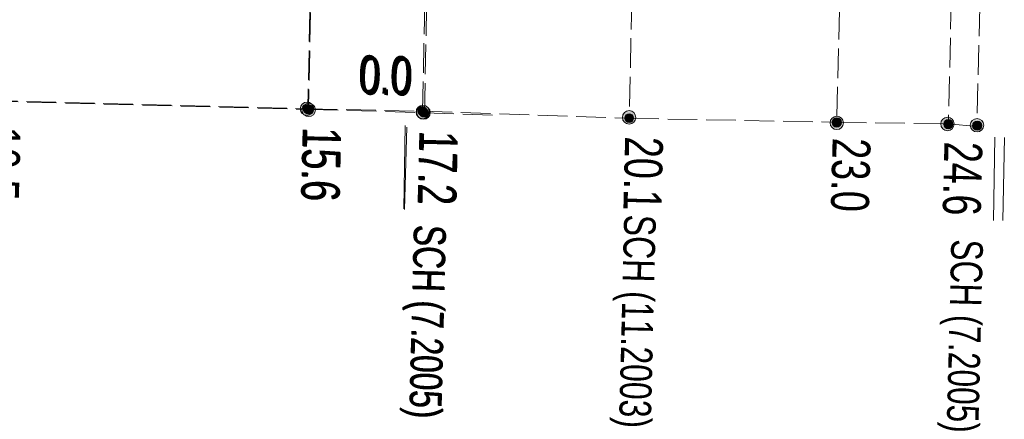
# Model space of a CAD drawing. Header units: metres. Extents: x -740 to 758, y -633 to 854.
# Tile 797 of 1056: x -83.55 to -69.71, y 308.6 to 314.22. Entities that reach past the tile are written whole.
import ezdxf

# ---------------------------------------------------------------- set-up
doc = ezdxf.new("R2010")
doc.units = ezdxf.units.M
doc.header["$MEASUREMENT"] = 0
doc.linetypes.add('416_125', pattern=[0.5408, 0.416, -0.1248])
doc.layers.add('Strom.LOVION', color=7, linetype='Continuous')
doc.layers.add('StromBemass.LOVION', color=7, linetype='Continuous')
doc.styles.add('ERSTELLTER_STIL_1', font='arial.ttf')

msp = doc.modelspace()

# ---------------------------------------------------------------- hatches: boundary and pattern name
at = {"layer": 'StromBemass.LOVION', "linetype": 'Continuous', "lineweight": 13}
for points in [[(-79.436, 312.904), (-79.429, 312.914), (-79.423, 312.924), (-79.419, 312.935), (-79.416, 312.947), (-79.414, 312.958), (-79.414, 312.97), (-79.416, 312.982), (-79.419, 312.994), (-79.423, 313.005), (-79.429, 313.015), (-79.436, 313.024), (-79.444, 313.033), (-79.453, 313.041), (-79.463, 313.047), (-79.474, 313.052), (-79.485, 313.056), (-79.497, 313.058), (-79.509, 313.059), (-79.521, 313.058), (-79.532, 313.055), (-79.544, 313.052), (-79.554, 313.047), (-79.564, 313.04), (-79.573, 313.033), (-79.582, 313.024), (-79.588, 313.014), (-79.594, 313.004), (-79.599, 312.993), (-79.601, 312.981), (-79.603, 312.97), (-79.603, 312.958), (-79.601, 312.946), (-79.598, 312.935), (-79.594, 312.924), (-79.588, 312.913), (-79.581, 312.904), (-79.573, 312.895), (-79.564, 312.887), (-79.554, 312.881), (-79.543, 312.876), (-79.532, 312.872), (-79.52, 312.87), (-79.508, 312.87), (-79.496, 312.87), (-79.485, 312.873), (-79.473, 312.876), (-79.463, 312.881), (-79.453, 312.888), (-79.444, 312.895)], [(-79.413, 312.888), (-79.406, 312.898), (-79.401, 312.908), (-79.396, 312.919), (-79.393, 312.931), (-79.392, 312.942), (-79.392, 312.954), (-79.394, 312.966), (-79.397, 312.978), (-79.401, 312.989), (-79.407, 312.999), (-79.414, 313.009), (-79.422, 313.017), (-79.431, 313.025), (-79.441, 313.031), (-79.452, 313.036), (-79.463, 313.04), (-79.475, 313.042), (-79.487, 313.043), (-79.499, 313.042), (-79.51, 313.04), (-79.521, 313.036), (-79.532, 313.031), (-79.542, 313.024), (-79.551, 313.017), (-79.559, 313.008), (-79.566, 312.998), (-79.572, 312.988), (-79.576, 312.977), (-79.579, 312.965), (-79.581, 312.954), (-79.581, 312.942), (-79.579, 312.93), (-79.576, 312.919), (-79.572, 312.908), (-79.566, 312.897), (-79.559, 312.888), (-79.551, 312.879), (-79.542, 312.871), (-79.532, 312.865), (-79.521, 312.86), (-79.51, 312.856), (-79.498, 312.854), (-79.486, 312.853), (-79.474, 312.854), (-79.463, 312.857), (-79.451, 312.86), (-79.441, 312.865), (-79.431, 312.872), (-79.421, 312.879)], [(-79.45, 312.923), (-79.445, 312.93), (-79.442, 312.937), (-79.439, 312.944), (-79.437, 312.952), (-79.436, 312.96), (-79.436, 312.968), (-79.437, 312.975), (-79.439, 312.983), (-79.442, 312.991), (-79.446, 312.997), (-79.45, 313.004), (-79.456, 313.01), (-79.462, 313.015), (-79.469, 313.019), (-79.476, 313.022), (-79.483, 313.025), (-79.491, 313.026), (-79.499, 313.027), (-79.507, 313.026), (-79.515, 313.025), (-79.523, 313.022), (-79.53, 313.019), (-79.536, 313.015), (-79.543, 313.009), (-79.548, 313.004), (-79.553, 312.997), (-79.556, 312.99), (-79.559, 312.983), (-79.561, 312.975), (-79.562, 312.967), (-79.562, 312.959), (-79.561, 312.951), (-79.559, 312.944), (-79.556, 312.936), (-79.552, 312.929), (-79.548, 312.923), (-79.542, 312.917), (-79.536, 312.912), (-79.529, 312.908), (-79.522, 312.904), (-79.515, 312.902), (-79.507, 312.9), (-79.499, 312.9), (-79.491, 312.9), (-79.483, 312.902), (-79.476, 312.904), (-79.468, 312.908), (-79.462, 312.912), (-79.456, 312.917)], [(-79.45, 312.923), (-79.445, 312.93), (-79.442, 312.937), (-79.439, 312.944), (-79.437, 312.952), (-79.436, 312.96), (-79.436, 312.968), (-79.437, 312.975), (-79.439, 312.983), (-79.442, 312.991), (-79.446, 312.997), (-79.45, 313.004), (-79.456, 313.01), (-79.462, 313.015), (-79.469, 313.019), (-79.476, 313.022), (-79.483, 313.025), (-79.491, 313.026), (-79.499, 313.027), (-79.507, 313.026), (-79.515, 313.025), (-79.523, 313.022), (-79.53, 313.019), (-79.536, 313.015), (-79.543, 313.009), (-79.548, 313.004), (-79.553, 312.997), (-79.556, 312.99), (-79.559, 312.983), (-79.561, 312.975), (-79.562, 312.967), (-79.562, 312.959), (-79.561, 312.951), (-79.559, 312.944), (-79.556, 312.936), (-79.552, 312.929), (-79.548, 312.923), (-79.542, 312.917), (-79.536, 312.912), (-79.529, 312.908), (-79.522, 312.904), (-79.515, 312.902), (-79.507, 312.9), (-79.499, 312.9), (-79.491, 312.9), (-79.483, 312.902), (-79.476, 312.904), (-79.468, 312.908), (-79.462, 312.912), (-79.456, 312.917)], [(-79.438, 312.913), (-79.433, 312.92), (-79.429, 312.927), (-79.426, 312.934), (-79.424, 312.942), (-79.423, 312.95), (-79.423, 312.958), (-79.424, 312.966), (-79.426, 312.974), (-79.429, 312.981), (-79.433, 312.988), (-79.438, 312.995), (-79.444, 313), (-79.45, 313.006), (-79.457, 313.01), (-79.464, 313.013), (-79.472, 313.016), (-79.479, 313.017), (-79.487, 313.018), (-79.495, 313.017), (-79.503, 313.016), (-79.511, 313.013), (-79.518, 313.01), (-79.525, 313.005), (-79.531, 313), (-79.537, 312.994), (-79.541, 312.988), (-79.545, 312.981), (-79.548, 312.973), (-79.55, 312.965), (-79.551, 312.957), (-79.551, 312.949), (-79.55, 312.941), (-79.548, 312.934), (-79.545, 312.926), (-79.541, 312.919), (-79.536, 312.913), (-79.531, 312.907), (-79.525, 312.902), (-79.518, 312.897), (-79.511, 312.894), (-79.503, 312.892), (-79.495, 312.89), (-79.487, 312.89), (-79.479, 312.89), (-79.471, 312.892), (-79.463, 312.894), (-79.456, 312.898), (-79.449, 312.902), (-79.443, 312.907)], [(-79.438, 312.913), (-79.433, 312.92), (-79.429, 312.927), (-79.426, 312.934), (-79.424, 312.942), (-79.423, 312.95), (-79.423, 312.958), (-79.424, 312.966), (-79.426, 312.974), (-79.429, 312.981), (-79.433, 312.988), (-79.438, 312.995), (-79.444, 313), (-79.45, 313.006), (-79.457, 313.01), (-79.464, 313.013), (-79.472, 313.016), (-79.479, 313.017), (-79.487, 313.018), (-79.495, 313.017), (-79.503, 313.016), (-79.511, 313.013), (-79.518, 313.01), (-79.525, 313.005), (-79.531, 313), (-79.537, 312.994), (-79.541, 312.988), (-79.545, 312.981), (-79.548, 312.973), (-79.55, 312.965), (-79.551, 312.957), (-79.551, 312.949), (-79.55, 312.941), (-79.548, 312.934), (-79.545, 312.926), (-79.541, 312.919), (-79.536, 312.913), (-79.531, 312.907), (-79.525, 312.902), (-79.518, 312.897), (-79.511, 312.894), (-79.503, 312.892), (-79.495, 312.89), (-79.487, 312.89), (-79.479, 312.89), (-79.471, 312.892), (-79.463, 312.894), (-79.456, 312.898), (-79.449, 312.902), (-79.443, 312.907)], [(-77.81, 312.858), (-77.803, 312.868), (-77.797, 312.878), (-77.793, 312.889), (-77.79, 312.901), (-77.788, 312.912), (-77.788, 312.924), (-77.79, 312.936), (-77.793, 312.947), (-77.797, 312.958), (-77.803, 312.968), (-77.81, 312.978), (-77.818, 312.987), (-77.827, 312.994), (-77.837, 313), (-77.848, 313.005), (-77.859, 313.009), (-77.871, 313.011), (-77.882, 313.012), (-77.894, 313.011), (-77.906, 313.009), (-77.917, 313.005), (-77.928, 313), (-77.938, 312.994), (-77.947, 312.986), (-77.955, 312.978), (-77.962, 312.968), (-77.967, 312.958), (-77.972, 312.947), (-77.974, 312.935), (-77.976, 312.923), (-77.976, 312.912), (-77.974, 312.9), (-77.971, 312.889), (-77.967, 312.878), (-77.961, 312.867), (-77.954, 312.858), (-77.946, 312.849), (-77.937, 312.842), (-77.927, 312.835), (-77.916, 312.83), (-77.905, 312.827), (-77.894, 312.825), (-77.882, 312.824), (-77.87, 312.825), (-77.858, 312.827), (-77.847, 312.831), (-77.837, 312.836), (-77.827, 312.842), (-77.818, 312.85)], [(-77.797, 312.851), (-77.79, 312.86), (-77.785, 312.871), (-77.78, 312.882), (-77.777, 312.894), (-77.776, 312.905), (-77.776, 312.917), (-77.777, 312.929), (-77.78, 312.941), (-77.785, 312.952), (-77.791, 312.962), (-77.798, 312.972), (-77.806, 312.981), (-77.815, 312.988), (-77.825, 312.994), (-77.836, 313), (-77.847, 313.003), (-77.859, 313.005), (-77.871, 313.006), (-77.883, 313.005), (-77.895, 313.003), (-77.906, 312.999), (-77.917, 312.994), (-77.927, 312.988), (-77.936, 312.98), (-77.944, 312.971), (-77.951, 312.962), (-77.957, 312.951), (-77.961, 312.94), (-77.964, 312.929), (-77.966, 312.917), (-77.966, 312.905), (-77.964, 312.893), (-77.961, 312.881), (-77.957, 312.87), (-77.951, 312.86), (-77.944, 312.85), (-77.936, 312.842), (-77.926, 312.834), (-77.916, 312.828), (-77.905, 312.823), (-77.894, 312.819), (-77.882, 312.817), (-77.87, 312.816), (-77.859, 312.817), (-77.847, 312.819), (-77.835, 312.823), (-77.825, 312.828), (-77.815, 312.834), (-77.805, 312.842)], [(-77.834, 312.887), (-77.829, 312.893), (-77.825, 312.9), (-77.822, 312.908), (-77.82, 312.916), (-77.819, 312.924), (-77.819, 312.932), (-77.82, 312.94), (-77.822, 312.947), (-77.825, 312.955), (-77.829, 312.962), (-77.834, 312.968), (-77.839, 312.974), (-77.846, 312.979), (-77.852, 312.984), (-77.86, 312.987), (-77.867, 312.989), (-77.875, 312.991), (-77.883, 312.991), (-77.891, 312.991), (-77.899, 312.989), (-77.907, 312.987), (-77.914, 312.983), (-77.921, 312.979), (-77.927, 312.974), (-77.932, 312.968), (-77.937, 312.962), (-77.941, 312.955), (-77.944, 312.947), (-77.946, 312.939), (-77.947, 312.931), (-77.947, 312.923), (-77.946, 312.915), (-77.944, 312.907), (-77.941, 312.9), (-77.937, 312.893), (-77.932, 312.887), (-77.927, 312.881), (-77.92, 312.876), (-77.914, 312.871), (-77.906, 312.868), (-77.899, 312.865), (-77.891, 312.864), (-77.883, 312.863), (-77.875, 312.864), (-77.867, 312.866), (-77.859, 312.868), (-77.852, 312.871), (-77.845, 312.876), (-77.839, 312.881)], [(-77.834, 312.887), (-77.829, 312.893), (-77.825, 312.9), (-77.822, 312.908), (-77.82, 312.916), (-77.819, 312.924), (-77.819, 312.932), (-77.82, 312.94), (-77.822, 312.947), (-77.825, 312.955), (-77.829, 312.962), (-77.834, 312.968), (-77.839, 312.974), (-77.846, 312.979), (-77.852, 312.984), (-77.86, 312.987), (-77.867, 312.989), (-77.875, 312.991), (-77.883, 312.991), (-77.891, 312.991), (-77.899, 312.989), (-77.907, 312.987), (-77.914, 312.983), (-77.921, 312.979), (-77.927, 312.974), (-77.932, 312.968), (-77.937, 312.962), (-77.941, 312.955), (-77.944, 312.947), (-77.946, 312.939), (-77.947, 312.931), (-77.947, 312.923), (-77.946, 312.915), (-77.944, 312.907), (-77.941, 312.9), (-77.937, 312.893), (-77.932, 312.887), (-77.927, 312.881), (-77.92, 312.876), (-77.914, 312.871), (-77.906, 312.868), (-77.899, 312.865), (-77.891, 312.864), (-77.883, 312.863), (-77.875, 312.864), (-77.867, 312.866), (-77.859, 312.868), (-77.852, 312.871), (-77.845, 312.876), (-77.839, 312.881)], [(-77.834, 312.887), (-77.829, 312.893), (-77.825, 312.9), (-77.822, 312.908), (-77.82, 312.916), (-77.819, 312.924), (-77.819, 312.932), (-77.82, 312.94), (-77.822, 312.947), (-77.825, 312.955), (-77.829, 312.962), (-77.834, 312.968), (-77.839, 312.974), (-77.846, 312.979), (-77.852, 312.984), (-77.86, 312.987), (-77.867, 312.989), (-77.875, 312.991), (-77.883, 312.991), (-77.891, 312.991), (-77.899, 312.989), (-77.907, 312.987), (-77.914, 312.983), (-77.921, 312.979), (-77.927, 312.974), (-77.932, 312.968), (-77.937, 312.962), (-77.941, 312.955), (-77.944, 312.947), (-77.946, 312.939), (-77.947, 312.931), (-77.947, 312.923), (-77.946, 312.915), (-77.944, 312.907), (-77.941, 312.9), (-77.937, 312.893), (-77.932, 312.887), (-77.927, 312.881), (-77.92, 312.876), (-77.914, 312.871), (-77.906, 312.868), (-77.899, 312.865), (-77.891, 312.864), (-77.883, 312.863), (-77.875, 312.864), (-77.867, 312.866), (-77.859, 312.868), (-77.852, 312.871), (-77.845, 312.876), (-77.839, 312.881)], [(-77.816, 312.868), (-77.811, 312.874), (-77.807, 312.881), (-77.804, 312.888), (-77.802, 312.896), (-77.802, 312.903), (-77.802, 312.911), (-77.803, 312.919), (-77.805, 312.927), (-77.807, 312.934), (-77.811, 312.941), (-77.816, 312.947), (-77.821, 312.953), (-77.827, 312.958), (-77.834, 312.962), (-77.841, 312.965), (-77.848, 312.968), (-77.856, 312.969), (-77.864, 312.97), (-77.872, 312.969), (-77.88, 312.968), (-77.887, 312.965), (-77.894, 312.962), (-77.901, 312.958), (-77.907, 312.953), (-77.912, 312.947), (-77.917, 312.94), (-77.92, 312.934), (-77.923, 312.926), (-77.925, 312.919), (-77.926, 312.911), (-77.926, 312.903), (-77.925, 312.895), (-77.923, 312.888), (-77.92, 312.88), (-77.916, 312.874), (-77.912, 312.867), (-77.906, 312.862), (-77.9, 312.857), (-77.894, 312.852), (-77.887, 312.849), (-77.879, 312.847), (-77.871, 312.845), (-77.864, 312.845), (-77.856, 312.845), (-77.848, 312.847), (-77.841, 312.849), (-77.834, 312.853), (-77.827, 312.857), (-77.821, 312.862)], [(-77.816, 312.868), (-77.811, 312.874), (-77.807, 312.881), (-77.804, 312.888), (-77.802, 312.896), (-77.802, 312.903), (-77.802, 312.911), (-77.803, 312.919), (-77.805, 312.927), (-77.807, 312.934), (-77.811, 312.941), (-77.816, 312.947), (-77.821, 312.953), (-77.827, 312.958), (-77.834, 312.962), (-77.841, 312.965), (-77.848, 312.968), (-77.856, 312.969), (-77.864, 312.97), (-77.872, 312.969), (-77.88, 312.968), (-77.887, 312.965), (-77.894, 312.962), (-77.901, 312.958), (-77.907, 312.953), (-77.912, 312.947), (-77.917, 312.94), (-77.92, 312.934), (-77.923, 312.926), (-77.925, 312.919), (-77.926, 312.911), (-77.926, 312.903), (-77.925, 312.895), (-77.923, 312.888), (-77.92, 312.88), (-77.916, 312.874), (-77.912, 312.867), (-77.906, 312.862), (-77.9, 312.857), (-77.894, 312.852), (-77.887, 312.849), (-77.879, 312.847), (-77.871, 312.845), (-77.864, 312.845), (-77.856, 312.845), (-77.848, 312.847), (-77.841, 312.849), (-77.834, 312.853), (-77.827, 312.857), (-77.821, 312.862)], [(-77.816, 312.868), (-77.811, 312.874), (-77.807, 312.881), (-77.804, 312.888), (-77.802, 312.896), (-77.802, 312.903), (-77.802, 312.911), (-77.803, 312.919), (-77.805, 312.927), (-77.807, 312.934), (-77.811, 312.941), (-77.816, 312.947), (-77.821, 312.953), (-77.827, 312.958), (-77.834, 312.962), (-77.841, 312.965), (-77.848, 312.968), (-77.856, 312.969), (-77.864, 312.97), (-77.872, 312.969), (-77.88, 312.968), (-77.887, 312.965), (-77.894, 312.962), (-77.901, 312.958), (-77.907, 312.953), (-77.912, 312.947), (-77.917, 312.94), (-77.92, 312.934), (-77.923, 312.926), (-77.925, 312.919), (-77.926, 312.911), (-77.926, 312.903), (-77.925, 312.895), (-77.923, 312.888), (-77.92, 312.88), (-77.916, 312.874), (-77.912, 312.867), (-77.906, 312.862), (-77.9, 312.857), (-77.894, 312.852), (-77.887, 312.849), (-77.879, 312.847), (-77.871, 312.845), (-77.864, 312.845), (-77.856, 312.845), (-77.848, 312.847), (-77.841, 312.849), (-77.834, 312.853), (-77.827, 312.857), (-77.821, 312.862)], [(-74.908, 312.783), (-74.901, 312.792), (-74.896, 312.803), (-74.891, 312.814), (-74.888, 312.825), (-74.887, 312.837), (-74.887, 312.849), (-74.888, 312.861), (-74.891, 312.872), (-74.896, 312.883), (-74.902, 312.894), (-74.909, 312.903), (-74.917, 312.912), (-74.926, 312.919), (-74.936, 312.926), (-74.947, 312.931), (-74.958, 312.934), (-74.97, 312.936), (-74.982, 312.937), (-74.993, 312.936), (-75.005, 312.934), (-75.016, 312.93), (-75.027, 312.925), (-75.037, 312.919), (-75.046, 312.911), (-75.054, 312.903), (-75.061, 312.893), (-75.067, 312.883), (-75.071, 312.872), (-75.074, 312.86), (-75.076, 312.848), (-75.076, 312.836), (-75.074, 312.825), (-75.071, 312.813), (-75.067, 312.802), (-75.061, 312.792), (-75.054, 312.782), (-75.046, 312.774), (-75.037, 312.766), (-75.026, 312.76), (-75.016, 312.755), (-75.004, 312.751), (-74.993, 312.749), (-74.981, 312.748), (-74.969, 312.749), (-74.957, 312.751), (-74.946, 312.755), (-74.935, 312.76), (-74.925, 312.766), (-74.916, 312.774)], [(-74.932, 312.795), (-74.927, 312.801), (-74.924, 312.808), (-74.921, 312.815), (-74.919, 312.822), (-74.918, 312.83), (-74.918, 312.838), (-74.919, 312.845), (-74.921, 312.853), (-74.924, 312.86), (-74.927, 312.867), (-74.932, 312.873), (-74.937, 312.878), (-74.943, 312.883), (-74.95, 312.887), (-74.957, 312.891), (-74.964, 312.893), (-74.972, 312.894), (-74.979, 312.895), (-74.987, 312.894), (-74.995, 312.893), (-75.002, 312.891), (-75.009, 312.887), (-75.015, 312.883), (-75.021, 312.878), (-75.026, 312.873), (-75.031, 312.866), (-75.035, 312.86), (-75.037, 312.852), (-75.039, 312.845), (-75.04, 312.837), (-75.04, 312.83), (-75.039, 312.822), (-75.037, 312.815), (-75.034, 312.807), (-75.031, 312.801), (-75.026, 312.794), (-75.021, 312.789), (-75.015, 312.784), (-75.008, 312.78), (-75.001, 312.777), (-74.994, 312.774), (-74.987, 312.773), (-74.979, 312.772), (-74.971, 312.773), (-74.964, 312.774), (-74.956, 312.777), (-74.949, 312.78), (-74.943, 312.784), (-74.937, 312.789)], [(-74.932, 312.795), (-74.927, 312.801), (-74.924, 312.808), (-74.921, 312.815), (-74.919, 312.822), (-74.918, 312.83), (-74.918, 312.838), (-74.919, 312.845), (-74.921, 312.853), (-74.924, 312.86), (-74.927, 312.867), (-74.932, 312.873), (-74.937, 312.878), (-74.943, 312.883), (-74.95, 312.887), (-74.957, 312.891), (-74.964, 312.893), (-74.972, 312.894), (-74.979, 312.895), (-74.987, 312.894), (-74.995, 312.893), (-75.002, 312.891), (-75.009, 312.887), (-75.015, 312.883), (-75.021, 312.878), (-75.026, 312.873), (-75.031, 312.866), (-75.035, 312.86), (-75.037, 312.852), (-75.039, 312.845), (-75.04, 312.837), (-75.04, 312.83), (-75.039, 312.822), (-75.037, 312.815), (-75.034, 312.807), (-75.031, 312.801), (-75.026, 312.794), (-75.021, 312.789), (-75.015, 312.784), (-75.008, 312.78), (-75.001, 312.777), (-74.994, 312.774), (-74.987, 312.773), (-74.979, 312.772), (-74.971, 312.773), (-74.964, 312.774), (-74.956, 312.777), (-74.949, 312.78), (-74.943, 312.784), (-74.937, 312.789)], [(-71.988, 312.706), (-71.981, 312.716), (-71.976, 312.726), (-71.971, 312.737), (-71.969, 312.749), (-71.967, 312.761), (-71.967, 312.772), (-71.969, 312.784), (-71.972, 312.795), (-71.976, 312.806), (-71.982, 312.817), (-71.989, 312.826), (-71.997, 312.835), (-72.006, 312.842), (-72.016, 312.849), (-72.027, 312.854), (-72.038, 312.857), (-72.049, 312.859), (-72.061, 312.86), (-72.073, 312.859), (-72.084, 312.857), (-72.096, 312.853), (-72.106, 312.848), (-72.116, 312.842), (-72.125, 312.834), (-72.133, 312.826), (-72.14, 312.816), (-72.146, 312.806), (-72.15, 312.795), (-72.153, 312.783), (-72.155, 312.772), (-72.155, 312.76), (-72.153, 312.748), (-72.15, 312.737), (-72.146, 312.726), (-72.14, 312.716), (-72.133, 312.706), (-72.125, 312.697), (-72.116, 312.69), (-72.106, 312.684), (-72.095, 312.679), (-72.084, 312.675), (-72.072, 312.673), (-72.061, 312.672), (-72.049, 312.673), (-72.037, 312.675), (-72.026, 312.679), (-72.015, 312.684), (-72.005, 312.69), (-71.996, 312.698)], [(-72.012, 312.73), (-72.007, 312.736), (-72.003, 312.743), (-72, 312.751), (-71.998, 312.759), (-71.997, 312.767), (-71.997, 312.775), (-71.998, 312.783), (-72, 312.791), (-72.003, 312.798), (-72.007, 312.805), (-72.012, 312.812), (-72.018, 312.818), (-72.024, 312.823), (-72.031, 312.827), (-72.038, 312.831), (-72.046, 312.833), (-72.054, 312.835), (-72.062, 312.835), (-72.07, 312.835), (-72.078, 312.833), (-72.086, 312.831), (-72.093, 312.827), (-72.1, 312.823), (-72.106, 312.818), (-72.111, 312.812), (-72.116, 312.805), (-72.12, 312.798), (-72.123, 312.79), (-72.125, 312.783), (-72.126, 312.775), (-72.126, 312.766), (-72.125, 312.758), (-72.123, 312.751), (-72.12, 312.743), (-72.116, 312.736), (-72.111, 312.73), (-72.106, 312.724), (-72.099, 312.719), (-72.093, 312.714), (-72.085, 312.711), (-72.077, 312.708), (-72.07, 312.707), (-72.061, 312.706), (-72.053, 312.707), (-72.045, 312.708), (-72.038, 312.711), (-72.03, 312.714), (-72.024, 312.719), (-72.017, 312.724)], [(-72.009, 312.731), (-72.004, 312.738), (-72, 312.745), (-71.997, 312.753), (-71.995, 312.761), (-71.994, 312.769), (-71.994, 312.777), (-71.995, 312.785), (-71.997, 312.793), (-72, 312.801), (-72.004, 312.808), (-72.009, 312.814), (-72.015, 312.82), (-72.021, 312.826), (-72.028, 312.83), (-72.035, 312.833), (-72.043, 312.836), (-72.051, 312.837), (-72.059, 312.838), (-72.067, 312.837), (-72.075, 312.836), (-72.083, 312.833), (-72.09, 312.83), (-72.097, 312.825), (-72.104, 312.82), (-72.109, 312.814), (-72.114, 312.807), (-72.118, 312.8), (-72.121, 312.793), (-72.123, 312.785), (-72.124, 312.777), (-72.124, 312.768), (-72.123, 312.76), (-72.121, 312.752), (-72.118, 312.745), (-72.114, 312.738), (-72.109, 312.731), (-72.103, 312.725), (-72.097, 312.72), (-72.09, 312.716), (-72.083, 312.712), (-72.075, 312.71), (-72.067, 312.708), (-72.059, 312.708), (-72.051, 312.708), (-72.043, 312.71), (-72.035, 312.712), (-72.027, 312.716), (-72.02, 312.72), (-72.014, 312.725)], [(-70.433, 312.691), (-70.426, 312.701), (-70.42, 312.711), (-70.416, 312.722), (-70.413, 312.734), (-70.412, 312.745), (-70.412, 312.757), (-70.413, 312.769), (-70.416, 312.781), (-70.421, 312.792), (-70.426, 312.802), (-70.433, 312.812), (-70.441, 312.82), (-70.451, 312.828), (-70.461, 312.834), (-70.471, 312.839), (-70.483, 312.843), (-70.495, 312.845), (-70.506, 312.846), (-70.518, 312.845), (-70.53, 312.843), (-70.541, 312.839), (-70.552, 312.834), (-70.562, 312.827), (-70.571, 312.82), (-70.579, 312.811), (-70.586, 312.802), (-70.592, 312.791), (-70.596, 312.78), (-70.599, 312.768), (-70.601, 312.757), (-70.601, 312.745), (-70.599, 312.733), (-70.596, 312.721), (-70.592, 312.71), (-70.586, 312.7), (-70.579, 312.69), (-70.571, 312.682), (-70.561, 312.674), (-70.551, 312.668), (-70.541, 312.663), (-70.529, 312.659), (-70.518, 312.657), (-70.506, 312.656), (-70.494, 312.657), (-70.482, 312.659), (-70.471, 312.663), (-70.46, 312.668), (-70.45, 312.675), (-70.441, 312.682)], [(-70.446, 312.707), (-70.441, 312.713), (-70.437, 312.72), (-70.435, 312.728), (-70.433, 312.735), (-70.432, 312.743), (-70.432, 312.751), (-70.433, 312.759), (-70.435, 312.767), (-70.438, 312.774), (-70.441, 312.781), (-70.446, 312.787), (-70.452, 312.793), (-70.458, 312.798), (-70.464, 312.803), (-70.472, 312.806), (-70.479, 312.808), (-70.487, 312.81), (-70.495, 312.81), (-70.503, 312.81), (-70.511, 312.808), (-70.518, 312.806), (-70.525, 312.802), (-70.532, 312.798), (-70.538, 312.793), (-70.544, 312.787), (-70.548, 312.781), (-70.552, 312.774), (-70.555, 312.766), (-70.557, 312.759), (-70.558, 312.751), (-70.558, 312.743), (-70.557, 312.735), (-70.555, 312.727), (-70.552, 312.72), (-70.548, 312.713), (-70.543, 312.707), (-70.538, 312.701), (-70.532, 312.696), (-70.525, 312.692), (-70.518, 312.688), (-70.51, 312.686), (-70.502, 312.684), (-70.495, 312.684), (-70.487, 312.684), (-70.479, 312.686), (-70.471, 312.688), (-70.464, 312.692), (-70.457, 312.696), (-70.451, 312.701)], [(-70.445, 312.71), (-70.44, 312.717), (-70.436, 312.723), (-70.434, 312.731), (-70.432, 312.738), (-70.431, 312.746), (-70.431, 312.754), (-70.432, 312.762), (-70.434, 312.769), (-70.437, 312.776), (-70.44, 312.783), (-70.445, 312.789), (-70.45, 312.795), (-70.456, 312.8), (-70.463, 312.804), (-70.47, 312.807), (-70.477, 312.81), (-70.485, 312.811), (-70.493, 312.812), (-70.501, 312.811), (-70.508, 312.81), (-70.516, 312.807), (-70.523, 312.804), (-70.529, 312.8), (-70.535, 312.795), (-70.54, 312.789), (-70.545, 312.783), (-70.549, 312.776), (-70.552, 312.769), (-70.553, 312.761), (-70.554, 312.753), (-70.554, 312.746), (-70.553, 312.738), (-70.551, 312.73), (-70.549, 312.723), (-70.545, 312.716), (-70.54, 312.71), (-70.535, 312.704), (-70.529, 312.699), (-70.522, 312.695), (-70.515, 312.692), (-70.508, 312.69), (-70.5, 312.688), (-70.492, 312.688), (-70.485, 312.688), (-70.477, 312.69), (-70.47, 312.692), (-70.462, 312.695), (-70.456, 312.7), (-70.45, 312.705)], [(-70.017, 312.672), (-70.01, 312.682), (-70.005, 312.692), (-70, 312.704), (-69.997, 312.715), (-69.996, 312.727), (-69.996, 312.739), (-69.998, 312.751), (-70.001, 312.762), (-70.005, 312.773), (-70.011, 312.784), (-70.018, 312.793), (-70.026, 312.802), (-70.035, 312.809), (-70.045, 312.816), (-70.056, 312.821), (-70.067, 312.824), (-70.079, 312.827), (-70.091, 312.827), (-70.103, 312.826), (-70.114, 312.824), (-70.126, 312.82), (-70.136, 312.815), (-70.146, 312.809), (-70.156, 312.801), (-70.164, 312.793), (-70.171, 312.783), (-70.176, 312.773), (-70.181, 312.762), (-70.184, 312.75), (-70.185, 312.738), (-70.185, 312.726), (-70.183, 312.714), (-70.18, 312.703), (-70.176, 312.692), (-70.17, 312.682), (-70.163, 312.672), (-70.155, 312.663), (-70.146, 312.656), (-70.136, 312.649), (-70.125, 312.644), (-70.114, 312.641), (-70.102, 312.639), (-70.09, 312.638), (-70.078, 312.639), (-70.067, 312.641), (-70.055, 312.645), (-70.045, 312.65), (-70.035, 312.656), (-70.025, 312.664)], [(-70.04, 312.686), (-70.036, 312.692), (-70.032, 312.699), (-70.029, 312.707), (-70.027, 312.714), (-70.026, 312.722), (-70.026, 312.73), (-70.027, 312.738), (-70.029, 312.745), (-70.032, 312.753), (-70.036, 312.76), (-70.04, 312.766), (-70.046, 312.772), (-70.052, 312.777), (-70.059, 312.781), (-70.066, 312.784), (-70.073, 312.787), (-70.081, 312.788), (-70.089, 312.789), (-70.097, 312.788), (-70.104, 312.787), (-70.112, 312.784), (-70.119, 312.781), (-70.126, 312.777), (-70.132, 312.771), (-70.137, 312.766), (-70.142, 312.759), (-70.145, 312.752), (-70.148, 312.745), (-70.15, 312.737), (-70.151, 312.73), (-70.151, 312.722), (-70.15, 312.714), (-70.148, 312.706), (-70.145, 312.699), (-70.141, 312.692), (-70.137, 312.686), (-70.131, 312.68), (-70.125, 312.675), (-70.119, 312.671), (-70.111, 312.668), (-70.104, 312.665), (-70.096, 312.664), (-70.088, 312.663), (-70.08, 312.664), (-70.073, 312.665), (-70.065, 312.668), (-70.058, 312.671), (-70.052, 312.675), (-70.045, 312.68)], [(-70.038, 312.688), (-70.033, 312.694), (-70.029, 312.701), (-70.026, 312.709), (-70.024, 312.716), (-70.024, 312.724), (-70.024, 312.732), (-70.025, 312.74), (-70.027, 312.747), (-70.029, 312.755), (-70.033, 312.762), (-70.038, 312.768), (-70.043, 312.774), (-70.049, 312.779), (-70.056, 312.783), (-70.063, 312.786), (-70.071, 312.788), (-70.078, 312.79), (-70.086, 312.79), (-70.094, 312.79), (-70.102, 312.788), (-70.109, 312.786), (-70.116, 312.783), (-70.123, 312.778), (-70.129, 312.773), (-70.134, 312.768), (-70.139, 312.761), (-70.143, 312.754), (-70.146, 312.747), (-70.148, 312.739), (-70.148, 312.732), (-70.148, 312.724), (-70.147, 312.716), (-70.145, 312.708), (-70.143, 312.701), (-70.139, 312.694), (-70.134, 312.688), (-70.129, 312.682), (-70.123, 312.677), (-70.116, 312.673), (-70.109, 312.67), (-70.101, 312.667), (-70.094, 312.666), (-70.086, 312.665), (-70.078, 312.666), (-70.07, 312.667), (-70.063, 312.67), (-70.056, 312.673), (-70.049, 312.677), (-70.043, 312.682)]]:
    msp.add_hatch(color=7, dxfattribs=at).paths.add_polyline_path(points)

# ---------------------------------------------------------------- linework, layer by layer
at = {"layer": 'StromBemass.LOVION', "color": 7, "linetype": '416_125', "lineweight": 13}
for points in [[(-104.528, 318.754), (-104.696, 313.669), (-100.293, 313.523), (-95.058, 313.341), (-84.526, 313.085), (-79.489, 312.956), (-77.859, 312.909), (-76.865, 312.873)], [(-79.375, 318.651), (-79.499, 312.965)], [(-79.365, 318.643), (-79.489, 312.956)], [(-77.885, 312.93), (-77.774, 318.143), (-77.744, 318.441)], [(-77.859, 312.909), (-77.748, 318.122), (-77.734, 318.433)], [(-74.861, 318.28), (-74.979, 312.83)], [(-71.936, 318.137), (-72.062, 312.775)], [(-69.96, 318.183), (-70.091, 312.717)], [(-70.375, 317.743), (-70.493, 312.751)], [(-86.979, 313.135), (-84.536, 313.093), (-79.499, 312.965), (-77.885, 312.93), (-74.979, 312.83), (-72.062, 312.775), (-70.493, 312.751), (-70.091, 312.717)]]:
    msp.add_lwpolyline(points, dxfattribs=at)
at = {"layer": 'StromBemass.LOVION', "color": 7, "linetype": 'Continuous', "lineweight": 13}
for points in [[(-78.131, 312.729), (-78.15, 311.56)], [(-78.105, 312.707), (-78.14, 311.551)], [(-69.84, 312.564), (-69.858, 311.395)], [(-69.706, 312.562), (-69.725, 311.393)]]:
    msp.add_lwpolyline(points, dxfattribs=at)
for centre, radius in [((-79.509, 312.964), 0.0945), ((-79.486, 312.948), 0.0946), ((-79.499, 312.963), 0.0634), ((-79.499, 312.963), 0.0634), ((-79.487, 312.954), 0.064), ((-79.487, 312.954), 0.064), ((-77.882, 312.918), 0.094), ((-77.871, 312.911), 0.0951), ((-77.883, 312.927), 0.064), ((-77.883, 312.927), 0.064), ((-77.883, 312.927), 0.064), ((-77.864, 312.907), 0.0624), ((-77.864, 312.907), 0.0624), ((-77.864, 312.907), 0.0624), ((-74.981, 312.843), 0.0945), ((-74.979, 312.834), 0.0613), ((-74.979, 312.834), 0.0613), ((-72.061, 312.766), 0.0939), ((-72.062, 312.771), 0.0644), ((-72.059, 312.773), 0.0651), ((-70.506, 312.751), 0.0947), ((-70.495, 312.747), 0.0632), ((-70.493, 312.75), 0.062), ((-70.09, 312.733), 0.0947), ((-70.089, 312.726), 0.0627), ((-70.086, 312.728), 0.0626)]:
    msp.add_circle(centre, radius, dxfattribs=at)

# ---------------------------------------------------------------- texts
at = {"layer": 'Strom.LOVION', "color": 7, "linetype": 'Continuous', "lineweight": 13, "char_height": 0.44461, "attachment_point": 7, "style": 'ERSTELLTER_STIL_1'}
for s, insert, rotation in [('{\\A1;\\W0.72367x;SCH (11.2003)}', (-75.183, 311.484), 268.5938), ('{\\A1;\\W0.71562x;SCH (7.2005)}', (-78.141, 311.344), 268.5972), ('{\\A1;\\W0.71562x;SCH (7.2005)}', (-78.132, 311.335), 268.5972), ('{\\A1;\\W0.71562x;SCH (7.2005)}', (-70.584, 311.137), 268.5967)]:
    msp.add_mtext(s, dxfattribs=dict(at, insert=insert, rotation=rotation))
at = {"layer": 'StromBemass.LOVION', "color": 7, "linetype": 'Continuous', "lineweight": 13, "char_height": 0.53355, "attachment_point": 7, "style": 'ERSTELLTER_STIL_1'}
for s, insert, rotation in [('{\\A1;\\W0.71560x;0.0}', (-78.794, 313.178), 358.5679), ('{\\A1;\\W0.71557x;0.0}', (-78.768, 313.157), 358.5708), ('{\\A1;\\W0.71558x;10.5}', (-84.076, 312.723), 268.5934), ('{\\A1;\\W0.71558x;15.6}', (-79.577, 312.713), 268.5934), ('{\\A1;\\W0.71558x;15.6}', (-79.567, 312.705), 268.5934), ('{\\A1;\\W0.71558x;17.2}', (-77.929, 312.663), 268.5934), ('{\\A1;\\W0.71558x;17.2}', (-77.919, 312.654), 268.5934), ('{\\A1;\\W0.71558x;20.1}', (-75.044, 312.579), 268.5934), ('{\\A1;\\W0.71558x;23.0}', (-72.127, 312.56), 268.5934), ('{\\A1;\\W0.71558x;24.6}', (-70.555, 312.508), 268.5934)]:
    msp.add_mtext(s, dxfattribs=dict(at, insert=insert, rotation=rotation))

doc.saveas('drawing.dxf')
